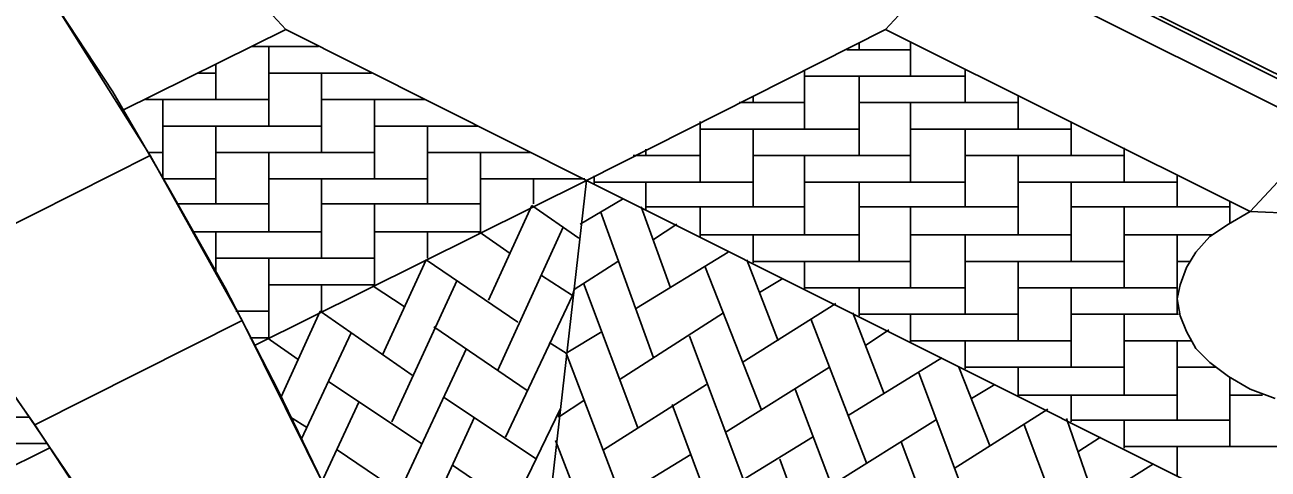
# Model space of a CAD drawing. Extents: x 636183 to 639890, y 299162 to 300538.
# Drawn here: x 636301.5 to 636329.41, y 299222.46 to 299232.44 of the extents above; entities that cross this region are included whole.
import ezdxf

# ---------------------------------------------------------------- set-up
doc = ezdxf.new("R2010")
doc.units = 0
doc.layers.add('Default', color=7, linetype='Continuous')

msp = doc.modelspace()

# ---------------------------------------------------------------- linework, layer by layer
at = {"layer": 'Default'}
for p, q in [((636331.246, 299230.415), (636323.096, 299234.507)), ((636331.736, 299230.275), (636323.516, 299234.367)), ((636307.357, 299232.339), (636305.678, 299234.158)), ((636322.502, 299234.158), (636320.823, 299232.339)), ((636322.502, 299234.158), (636330.687, 299230.065)), ((636304.314, 299229.506), (636302.075, 299233.073)), ((636302.075, 299233.073), (636303.474, 299230.94)), ((636303.684, 299230.52), (636307.357, 299232.339)), ((636314.107, 299228.946), (636307.357, 299232.339)), ((636314.107, 299228.946), (636320.823, 299232.339)), ((636320.823, 299232.339), (636329.008, 299228.247)), ((636320.823, 299232.339), (636329.008, 299228.247)), ((636320.228, 299232.024), (636320.228, 299231.884)), ((636321.382, 299231.29), (636321.382, 299232.059)), ((636306.587, 299231.954), (636308.091, 299231.954)), ((636306.972, 299230.17), (636306.972, 299231.954)), ((636321.382, 299231.884), (636319.949, 299231.884)), ((636305.783, 299231.569), (636305.783, 299231.359)), ((636305.783, 299230.765), (636305.783, 299231.569)), ((636305.783, 299231.359), (636305.398, 299231.359)), ((636306.972, 299231.359), (636309.28, 299231.359)), ((636308.161, 299231.359), (636308.161, 299229.576)), ((636319.004, 299230.1), (636319.004, 299231.429)), ((636319.004, 299231.29), (636322.607, 299231.29)), ((636320.228, 299231.29), (636320.228, 299229.506)), ((636322.607, 299230.695), (636322.607, 299231.429)), ((636303.474, 299230.94), (636304.733, 299228.771)), ((636304.209, 299230.765), (636306.972, 299230.765)), ((636304.594, 299229.016), (636304.594, 299230.765)), ((636310.47, 299230.765), (636308.161, 299230.765)), ((636309.35, 299230.765), (636309.35, 299228.981)), ((636319.004, 299230.695), (636317.535, 299230.695)), ((636317.85, 299230.835), (636317.85, 299230.695)), ((636320.228, 299230.695), (636323.796, 299230.695)), ((636321.382, 299230.695), (636321.382, 299228.911)), ((636323.796, 299230.1), (636323.796, 299230.835)), ((636308.161, 299230.17), (636304.594, 299230.17)), ((636305.783, 299230.17), (636305.783, 299228.421)), ((636311.659, 299230.17), (636309.35, 299230.17)), ((636310.54, 299228.421), (636310.54, 299230.17)), ((636316.661, 299230.275), (636316.661, 299228.911)), ((636316.661, 299230.1), (636320.228, 299230.1)), ((636317.85, 299230.1), (636317.85, 299228.351)), ((636321.382, 299230.1), (636324.985, 299230.1)), ((636322.607, 299228.351), (636322.607, 299230.1)), ((636324.985, 299229.506), (636324.985, 299230.275)), ((636329.008, 299228.247), (636330.687, 299230.065)), ((636299.242, 299226.952), (636304.314, 299229.506)), ((636304.594, 299229.576), (636304.279, 299229.576)), ((636306.377, 299225.798), (636304.314, 299229.506)), ((636309.35, 299229.576), (636305.783, 299229.576)), ((636306.972, 299227.792), (636306.972, 299229.576)), ((636310.54, 299229.576), (636312.848, 299229.576)), ((636311.729, 299227.792), (636311.729, 299229.576)), ((636315.157, 299229.506), (636316.661, 299229.506)), ((636315.436, 299229.506), (636315.436, 299229.646)), ((636317.85, 299229.506), (636321.382, 299229.506)), ((636319.004, 299227.722), (636319.004, 299229.506)), ((636326.174, 299229.506), (636322.607, 299229.506)), ((636323.796, 299227.722), (636323.796, 299229.506)), ((636326.174, 299228.911), (636326.174, 299229.681)), ((636305.783, 299228.981), (636304.628, 299228.981)), ((636306.657, 299225.238), (636314.107, 299228.946)), ((636306.972, 299228.981), (636310.54, 299228.981)), ((636308.161, 299228.981), (636308.161, 299227.197)), ((636311.729, 299228.981), (636314.072, 299228.981)), ((636312.184, 299212.017), (636314.107, 299228.946)), ((636312.918, 299228.981), (636312.918, 299228.421)), ((636354.261, 299208.834), (636314.107, 299228.946)), ((636314.282, 299228.876), (636314.282, 299229.051)), ((636327.364, 299228.351), (636327.364, 299229.051)), ((636304.733, 299228.771), (636305.993, 299226.533)), ((636317.85, 299228.911), (636314.282, 299228.911)), ((636315.436, 299228.911), (636315.436, 299228.281)), ((636322.607, 299228.911), (636319.004, 299228.911)), ((636320.228, 299228.911), (636320.228, 299227.127)), ((636323.796, 299228.911), (636327.364, 299228.911)), ((636324.985, 299228.911), (636324.985, 299227.127)), ((636304.943, 299228.421), (636306.972, 299228.421)), ((636311.729, 299228.421), (636308.161, 299228.421)), ((636309.35, 299226.603), (636309.35, 299228.421)), ((636311.904, 299226.253), (636312.883, 299228.386)), ((636312.883, 299228.386), (636313.932, 299227.652)), ((636314.912, 299228.526), (636313.967, 299227.967)), ((636328.553, 299228.456), (636328.553, 299228.002)), ((636314.422, 299228.247), (636315.611, 299224.959)), ((636315.996, 299226.533), (636315.332, 299228.351)), ((636319.004, 299228.351), (636315.436, 299228.351)), ((636316.661, 299228.351), (636316.661, 299227.687)), ((636323.796, 299228.351), (636320.228, 299228.351)), ((636321.382, 299228.351), (636321.382, 299226.533)), ((636324.985, 299228.351), (636328.553, 299228.351)), ((636326.174, 299226.533), (636326.174, 299228.351)), ((636329.008, 299228.247), (636328.518, 299227.967)), ((636330.687, 299228.177), (636329.008, 299228.247)), ((636313.583, 299227.897), (636312.114, 299224.679)), ((636315.611, 299227.617), (636316.136, 299227.967)), ((636328.518, 299227.967), (636328.098, 299227.687)), ((636308.161, 299227.792), (636305.293, 299227.792)), ((636305.783, 299227.792), (636305.783, 299226.882)), ((636309.35, 299227.792), (636311.729, 299227.792)), ((636310.54, 299227.197), (636310.54, 299227.792)), ((636312.393, 299227.302), (636311.694, 299227.792)), ((636311.694, 299227.757), (636311.694, 299227.792)), ((636320.228, 299227.722), (636316.661, 299227.722)), ((636317.85, 299227.722), (636317.85, 299227.092)), ((636321.382, 299227.722), (636324.985, 299227.722)), ((636322.607, 299225.938), (636322.607, 299227.722)), ((636328.168, 299227.722), (636326.174, 299227.722)), ((636327.364, 299226.393), (636327.364, 299227.722)), ((636328.098, 299227.687), (636327.783, 299227.337)), ((636317.29, 299227.337), (636315.227, 299226.078)), ((636327.783, 299227.337), (636327.574, 299226.987)), ((636305.783, 299227.197), (636309.35, 299227.197)), ((636305.783, 299226.882), (636305.783, 299227.197)), ((636306.972, 299225.413), (636306.972, 299227.197)), ((636310.505, 299227.162), (636309.525, 299225.029)), ((636310.505, 299227.162), (636312.568, 299225.763)), ((636313.827, 299226.498), (636314.807, 299227.127)), ((636316.766, 299227.022), (636318.025, 299223.804)), ((636318.409, 299225.343), (636317.71, 299227.162)), ((636317.85, 299227.127), (636321.382, 299227.127)), ((636319.004, 299227.127), (636319.004, 299226.498)), ((636326.174, 299227.127), (636322.607, 299227.127)), ((636323.796, 299227.127), (636323.796, 299225.343)), ((636327.364, 299227.127), (636327.643, 299227.127)), ((636327.574, 299226.987), (636327.434, 299226.603)), ((636299.242, 299226.952), (636301.725, 299223.455)), ((636309.735, 299223.525), (636311.204, 299226.708)), ((636313.793, 299226.358), (636313.093, 299226.812)), ((636317.99, 299226.428), (636318.514, 299226.742)), ((636305.993, 299226.533), (636307.182, 299224.224)), ((636306.972, 299226.603), (636309.35, 299226.603)), ((636308.161, 299226.603), (636308.161, 299226.008)), ((636309.315, 299226.568), (636309.315, 299226.603)), ((636310.015, 299226.113), (636309.315, 299226.568)), ((636313.793, 299226.358), (636313.827, 299226.498)), ((636314.037, 299226.638), (636315.262, 299223.385)), ((636322.607, 299226.533), (636319.004, 299226.533)), ((636320.228, 299226.533), (636320.228, 299225.903)), ((636327.364, 299226.533), (636323.796, 299226.533)), ((636324.985, 299226.533), (636324.985, 299224.749)), ((636327.434, 299226.603), (636327.364, 299226.288)), ((636312.288, 299223.175), (636313.793, 299226.358)), ((636319.704, 299226.183), (636317.605, 299224.854)), ((636327.364, 299226.113), (636327.364, 299226.393)), ((636327.364, 299226.288), (636327.434, 299225.903)), ((636306.237, 299226.008), (636306.972, 299226.008)), ((636307.252, 299224.084), (636308.126, 299226.008)), ((636308.126, 299226.008), (636310.19, 299224.574)), ((636314.842, 299224.469), (636317.185, 299225.973)), ((636320.788, 299224.154), (636320.088, 299225.973)), ((636323.796, 299225.938), (636320.228, 299225.938)), ((636321.382, 299225.938), (636321.382, 299225.308)), ((636324.985, 299225.938), (636327.399, 299225.938)), ((636326.174, 299224.119), (636326.174, 299225.938)), ((636327.364, 299225.938), (636327.364, 299226.113)), ((636327.434, 299225.903), (636327.574, 299225.553)), ((636301.62, 299223.595), (636300.221, 299225.623)), ((636306.377, 299225.798), (636301.725, 299223.455)), ((636308.301, 299221.916), (636306.377, 299225.798)), ((636312.778, 299224.224), (636310.68, 299225.658)), ((636319.144, 299225.833), (636320.403, 299222.58)), ((636320.368, 299225.238), (636320.893, 299225.588)), ((636306.552, 299225.413), (636306.972, 299225.413)), ((636306.937, 299225.413), (636306.937, 299225.378)), ((636307.637, 299224.924), (636306.937, 299225.413)), ((636308.826, 299225.518), (636307.707, 299223.14)), ((636313.268, 299225.308), (636313.653, 299225.064)), ((636314.457, 299225.553), (636313.653, 299225.064)), ((636316.416, 299225.448), (636317.64, 299222.195)), ((636321.382, 299225.343), (636324.985, 299225.343)), ((636322.607, 299225.343), (636322.607, 299224.714)), ((636327.678, 299225.343), (636326.174, 299225.343)), ((636327.364, 299225.343), (636327.364, 299223.56)), ((636327.574, 299225.553), (636327.783, 299225.168)), ((636311.414, 299225.168), (636309.91, 299221.951)), ((636314.877, 299221.846), (636313.653, 299225.064)), ((636327.783, 299225.168), (636328.098, 299224.854)), ((636317.22, 299223.28), (636319.564, 299224.749)), ((636322.082, 299224.959), (636319.983, 299223.665)), ((636322.467, 299224.749), (636323.166, 299222.965)), ((636326.174, 299224.749), (636322.607, 299224.749)), ((636323.796, 299224.749), (636323.796, 299224.084)), ((636327.364, 299224.749), (636328.238, 299224.749)), ((636328.098, 299224.854), (636328.518, 299224.539)), ((636322.782, 299221.391), (636321.557, 299224.644)), ((636328.518, 299224.539), (636329.008, 299224.259)), ((636328.553, 299222.965), (636328.553, 299224.504)), ((636307.182, 299224.224), (636308.301, 299221.916)), ((636310.4, 299223.035), (636308.301, 299224.434)), ((636316.801, 299224.364), (636314.492, 299222.895)), ((636320.018, 299221.006), (636318.794, 299224.259)), ((636322.747, 299224.049), (636323.271, 299224.364)), ((636329.008, 299224.259), (636329.567, 299224.049)), ((636308.161, 299222.16), (636309.001, 299223.979)), ((636310.889, 299224.084), (636312.988, 299222.685)), ((636313.478, 299223.629), (636314.072, 299224.014)), ((636316.031, 299223.909), (636317.255, 299220.622)), ((636323.796, 299224.119), (636327.364, 299224.119)), ((636324.985, 299224.119), (636324.985, 299223.525)), ((636328.553, 299224.119), (636329.287, 299224.119)), ((636301.585, 299223.629), (636298.647, 299223.629)), ((636307.462, 299223.629), (636307.846, 299223.385)), ((636310.12, 299220.412), (636311.589, 299223.629)), ((636312.463, 299221.636), (636313.513, 299223.804)), ((636313.513, 299223.804), (636313.478, 299223.629)), ((636313.478, 299223.769), (636313.478, 299223.769)), ((636324.461, 299223.804), (636322.362, 299222.475)), ((636303.02, 299221.531), (636301.62, 299223.595)), ((636301.725, 299223.455), (636304.104, 299219.817)), ((636319.599, 299222.091), (636321.942, 299223.56)), ((636323.936, 299223.455), (636325.16, 299220.202)), ((636325.51, 299221.776), (636324.88, 299223.595)), ((636324.985, 299223.56), (636328.553, 299223.56)), ((636326.174, 299223.56), (636326.174, 299222.93)), ((636313.408, 299223.105), (636314.527, 299220.237)), ((636319.179, 299223.175), (636316.836, 299221.741)), ((636321.173, 299223.07), (636322.397, 299219.817)), ((636325.16, 299222.86), (636325.65, 299223.175)), ((636293.856, 299218.873), (636302.04, 299222.93)), ((636299.802, 299223.035), (636302.005, 299223.035)), ((636308.511, 299222.895), (636310.575, 299221.496)), ((636314.107, 299221.356), (636316.451, 299222.79)), ((636329.777, 299222.965), (636326.174, 299222.965)), ((636327.364, 299222.965), (636327.364, 299222.3)), ((636313.163, 299221.146), (636311.099, 299222.545)), ((636318.444, 299222.685), (636319.634, 299219.467)), ((636324.775, 299221.286), (636326.839, 299222.58))]:
    msp.add_line(p, q, dxfattribs=at)

doc.saveas('drawing.dxf')
